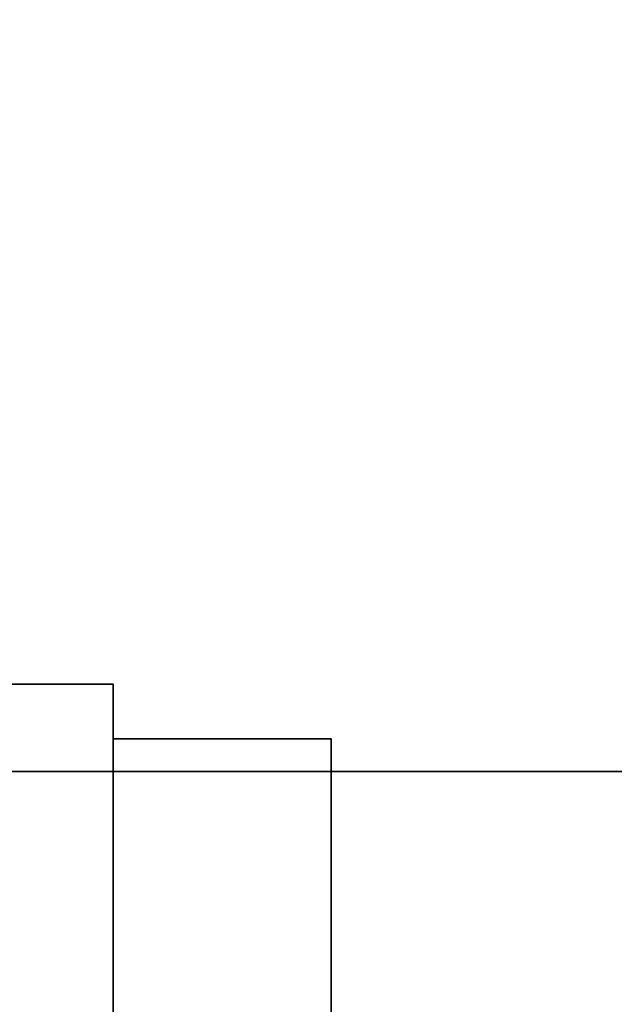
# Model space of a CAD drawing. Header units: millimetres. Extents: x -527 to 5177, y -116 to 161.
# Tile 291 of 656: x 346.64 to 352.1, y -11.44 to -2.4. Entities that reach past the tile are written whole.
import ezdxf

# ---------------------------------------------------------------- set-up
doc = ezdxf.new("R2010")
doc.units = ezdxf.units.MM
doc.layers.add('151', color=7, linetype='Continuous', true_color=0xffffff)

# ---------------------------------------------------------------- blocks, each defined once
blk = doc.blocks.new('UG_SURFACE_001')
at = {"layer": '151', "color": 252, "linetype": 'Continuous', "lineweight": 35}
for points in [[(527, -9.3, 2212.25), (527, 142.4, 2212.25), (-527, 142.4, 2212.25), (-527, -9.3, 2212.25)], [(-377, -9.3, 2062.2499), (-377, 142.4, 2062.2499), (377, 142.4, 2062.2499), (377, -9.3, 2062.2499)], [(527, -9.3, 2212.25), (-527, -9.3, 2212.25), (-377, -9.3, 2062.2499), (377, -9.3, 2062.2499)]]:
    blk.add_3dface(points, dxfattribs=at)
blk = doc.blocks.new('UG_SURFACE_037')
at = {"layer": '151', "color": 252, "linetype": 'Continuous', "lineweight": 35}
for points in [[(-380, -9.3, 2075.2499), (380, -9.3, 2075.2499), (378.5, -9.3, 2073.75), (-378.5, -9.3, 2073.75)], [(-380, -9.3, 2075.2499), (-380, -26.22, 2075.2499), (380, -26.22, 2075.2499), (380, -9.3, 2075.2499)], [(-378.5, -9.3, 2073.75), (378.5, -9.3, 2073.75), (378.5, -26.22, 2073.75), (-378.5, -26.22, 2073.75)]]:
    blk.add_3dface(points, dxfattribs=at)
blk = doc.blocks.new('UG_SURFACE_040')
at = {"layer": '151', "color": 252, "linetype": 'Continuous', "lineweight": 35}
for points in [[(347.5, -8.5, 1768.75), (346.5, -8.5, 1768.75), (346.5, -22.5, 1768.75), (347.5, -22.5, 1768.75)], [(347.5, -8.5, 1754.75), (346.5, -8.5, 1754.75), (346.5, -8.5, 1768.75), (347.5, -8.5, 1768.75)], [(347.5, -22.5, 1754.75), (346.5, -22.5, 1754.75), (346.5, -8.5, 1754.75), (347.5, -8.5, 1754.75)], [(347.5, -8.5, 1768.75), (347.5, -22.5, 1768.75), (347.5, -22, 1766.25), (347.5, -9, 1766.25)], [(347.5, -22.5, 1754.75), (347.5, -8.5, 1754.75), (347.5, -9, 1757.25), (347.5, -22, 1757.25)], [(347.5, -9, 1766.25), (347.5, -9, 1757.25), (347.5, -8.5, 1754.75), (347.5, -8.5, 1768.75)], [(347.5, -22, 1766.25), (349.5, -22, 1766.25), (349.5, -9, 1766.25), (347.5, -9, 1766.25)], [(347.5, -9, 1757.25), (349.5, -9, 1757.25), (349.5, -22, 1757.25), (347.5, -22, 1757.25)], [(347.5, -9, 1766.25), (349.5, -9, 1766.25), (349.5, -9, 1757.25), (347.5, -9, 1757.25)], [(349.5, -9, 1766.25), (349.5, -22, 1766.25), (349.5, -16.1237, 1764.6844), (349.5, -14.8763, 1764.6844)], [(349.5, -9, 1757.25), (349.5, -9, 1766.25), (349.5, -12.5164, 1762.0636), (349.5, -12.6468, 1760.8229)], [(349.5, -14.8763, 1764.6844), (349.5, -13.7366, 1764.1771), (349.5, -9, 1766.25)], [(349.5, -9, 1766.25), (349.5, -12.9019, 1763.25), (349.5, -12.5164, 1762.0636)], [(349.5, -12.6468, 1760.8229), (349.5, -13.2706, 1759.7426), (349.5, -9, 1757.25)], [(349.5, -13.7366, 1764.1771), (349.5, -12.9019, 1763.25), (349.5, -9, 1766.25)], [(349.5, -13.2706, 1759.7426), (349.5, -14.2798, 1759.0094), (349.5, -9, 1757.25)], [(349.5, -22, 1757.25), (349.5, -9, 1757.25), (349.5, -15.5, 1758.75), (349.5, -16.7202, 1759.0094)], [(349.5, -14.2798, 1759.0094), (349.5, -15.5, 1758.75), (349.5, -9, 1757.25)]]:
    blk.add_3dface(points, dxfattribs=at)
blk = doc.blocks.new('UG_SURFACE_065')
at = {"layer": '151', "color": 252, "linetype": 'Continuous', "lineweight": 35}
for points in [[(347.5, -8.5, 333.75), (346.5, -8.5, 333.75), (346.5, -22.5, 333.75), (347.5, -22.5, 333.75)], [(347.5, -8.5, 319.75), (346.5, -8.5, 319.75), (346.5, -8.5, 333.75), (347.5, -8.5, 333.75)], [(347.5, -22.5, 319.75), (346.5, -22.5, 319.75), (346.5, -8.5, 319.75), (347.5, -8.5, 319.75)], [(347.5, -8.5, 333.75), (347.5, -22.5, 333.75), (347.5, -22, 331.25), (347.5, -9, 331.25)], [(347.5, -22.5, 319.75), (347.5, -8.5, 319.75), (347.5, -9, 322.25), (347.5, -22, 322.25)], [(347.5, -9, 331.25), (347.5, -9, 322.25), (347.5, -8.5, 319.75), (347.5, -8.5, 333.75)], [(347.5, -22, 331.25), (349.5, -22, 331.25), (349.5, -9, 331.25), (347.5, -9, 331.25)], [(347.5, -9, 322.25), (349.5, -9, 322.25), (349.5, -22, 322.25), (347.5, -22, 322.25)], [(347.5, -9, 331.25), (349.5, -9, 331.25), (349.5, -9, 322.25), (347.5, -9, 322.25)], [(349.5, -9, 331.25), (349.5, -13.7366, 329.1771), (349.5, -12.9019, 328.25)], [(349.5, -9, 331.25), (349.5, -22, 331.25), (349.5, -16.1237, 329.6844), (349.5, -14.8763, 329.6844)], [(349.5, -9, 322.25), (349.5, -12.6468, 325.8229), (349.5, -13.2706, 324.7426)], [(349.5, -12.9019, 328.25), (349.5, -12.5164, 327.0636), (349.5, -9, 331.25)], [(349.5, -12.5164, 327.0636), (349.5, -12.6468, 325.8229), (349.5, -9, 322.25), (349.5, -9, 331.25)], [(349.5, -14.8763, 329.6844), (349.5, -13.7366, 329.1771), (349.5, -9, 331.25)], [(349.5, -13.2706, 324.7426), (349.5, -14.2798, 324.0094), (349.5, -9, 322.25)], [(349.5, -22, 322.25), (349.5, -9, 322.25), (349.5, -15.5, 323.75), (349.5, -16.7202, 324.0094)], [(349.5, -14.2798, 324.0094), (349.5, -15.5, 323.75), (349.5, -9, 322.25)]]:
    blk.add_3dface(points, dxfattribs=at)
blk = doc.blocks.new('UG_SURFACE_089')
at = {"layer": '151', "color": 252, "linetype": 'Continuous', "lineweight": 35}
for points in [[(347.5, -8.5, 1518.75), (346.5, -8.5, 1518.75), (346.5, -22.5, 1518.75), (347.5, -22.5, 1518.75)], [(347.5, -8.5, 1504.75), (346.5, -8.5, 1504.75), (346.5, -8.5, 1518.75), (347.5, -8.5, 1518.75)], [(347.5, -22.5, 1504.75), (346.5, -22.5, 1504.75), (346.5, -8.5, 1504.75), (347.5, -8.5, 1504.75)], [(347.5, -8.5, 1518.75), (347.5, -22.5, 1518.75), (347.5, -22, 1516.25), (347.5, -9, 1516.25)], [(347.5, -22.5, 1504.75), (347.5, -8.5, 1504.75), (347.5, -9, 1507.25), (347.5, -22, 1507.25)], [(347.5, -9, 1516.25), (347.5, -9, 1507.25), (347.5, -8.5, 1504.75), (347.5, -8.5, 1518.75)], [(347.5, -22, 1516.25), (349.5, -22, 1516.25), (349.5, -9, 1516.25), (347.5, -9, 1516.25)], [(347.5, -9, 1507.25), (349.5, -9, 1507.25), (349.5, -22, 1507.25), (347.5, -22, 1507.25)], [(347.5, -9, 1516.25), (349.5, -9, 1516.25), (349.5, -9, 1507.25), (347.5, -9, 1507.25)], [(349.5, -9, 1516.25), (349.5, -22, 1516.25), (349.5, -16.1237, 1514.6844), (349.5, -14.8763, 1514.6844)], [(349.5, -9, 1507.25), (349.5, -9, 1516.25), (349.5, -12.5164, 1512.0636), (349.5, -12.6468, 1510.8229)], [(349.5, -14.8763, 1514.6844), (349.5, -13.7366, 1514.1771), (349.5, -9, 1516.25)], [(349.5, -9, 1516.25), (349.5, -12.9019, 1513.25), (349.5, -12.5164, 1512.0636)], [(349.5, -12.6468, 1510.8229), (349.5, -13.2706, 1509.7426), (349.5, -9, 1507.25)], [(349.5, -13.7366, 1514.1771), (349.5, -12.9019, 1513.25), (349.5, -9, 1516.25)], [(349.5, -13.2706, 1509.7426), (349.5, -14.2798, 1509.0094), (349.5, -9, 1507.25)], [(349.5, -22, 1507.25), (349.5, -9, 1507.25), (349.5, -15.5, 1508.75), (349.5, -16.7202, 1509.0094)], [(349.5, -14.2798, 1509.0094), (349.5, -15.5, 1508.75), (349.5, -9, 1507.25)]]:
    blk.add_3dface(points, dxfattribs=at)

msp = doc.modelspace()

# ---------------------------------------------------------------- linework, layer by layer
at = {"layer": '151', "color": 251, "linetype": 'Continuous', "lineweight": -3, "true_color": 0x636466}
for p, q in [((346.5, -8.5, 1768.75), (347.5, -8.5, 1768.75)), ((346.5, -8.5, 1754.75), (347.5, -8.5, 1754.75)), ((346.5, -8.5, 333.75), (347.5, -8.5, 333.75)), ((346.5, -8.5, 319.75), (347.5, -8.5, 319.75)), ((346.5, -8.5, 1518.75), (347.5, -8.5, 1518.75)), ((346.5, -8.5, 1504.75), (347.5, -8.5, 1504.75)), ((347.5, -8.5, 1754.75), (347.5, -22.5, 1754.75)), ((347.5, -8.5, 1768.75), (347.5, -8.5, 1754.75)), ((347.5, -22.5, 1768.75), (347.5, -8.5, 1768.75)), ((347.5, -22.5, 333.75), (347.5, -8.5, 333.75)), ((347.5, -8.5, 319.75), (347.5, -22.5, 319.75)), ((347.5, -8.5, 333.75), (347.5, -8.5, 319.75)), ((347.5, -22.5, 1518.75), (347.5, -8.5, 1518.75)), ((347.5, -8.5, 1504.75), (347.5, -22.5, 1504.75)), ((347.5, -8.5, 1518.75), (347.5, -8.5, 1504.75)), ((347.5, -9, 1757.25), (347.5, -22, 1757.25)), ((347.5, -9, 1757.25), (349.5, -9, 1757.25)), ((347.5, -9, 1766.25), (347.5, -9, 1757.25)), ((347.5, -9, 1766.25), (349.5, -9, 1766.25)), ((347.5, -22, 1766.25), (347.5, -9, 1766.25)), ((347.5, -9, 331.25), (349.5, -9, 331.25)), ((347.5, -22, 331.25), (347.5, -9, 331.25)), ((347.5, -9, 322.25), (347.5, -22, 322.25)), ((347.5, -9, 322.25), (349.5, -9, 322.25)), ((347.5, -9, 331.25), (347.5, -9, 322.25)), ((347.5, -9, 1516.25), (347.5, -9, 1507.25)), ((347.5, -9, 1516.25), (349.5, -9, 1516.25)), ((347.5, -22, 1516.25), (347.5, -9, 1516.25)), ((347.5, -9, 1507.25), (349.5, -9, 1507.25)), ((347.5, -9, 1507.25), (347.5, -22, 1507.25)), ((349.5, -9, 1757.25), (349.5, -9, 1766.25)), ((349.5, -22, 1757.25), (349.5, -9, 1757.25)), ((349.5, -9, 1766.25), (349.5, -22, 1766.25)), ((349.5, -9, 322.25), (349.5, -9, 331.25)), ((349.5, -22, 322.25), (349.5, -9, 322.25)), ((349.5, -9, 331.25), (349.5, -22, 331.25)), ((349.5, -9, 1516.25), (349.5, -22, 1516.25)), ((349.5, -9, 1507.25), (349.5, -9, 1516.25)), ((349.5, -22, 1507.25), (349.5, -9, 1507.25)), ((-527, -9.3, 2212.25), (527, -9.3, 2212.25)), ((380, -9.3, 2075.25), (-380, -9.3, 2075.25)), ((378.5, -9.3, 2073.75), (-378.5, -9.3, 2073.75)), ((377, -9.3, 2062.25), (-377, -9.3, 2062.25))]:
    msp.add_line(p, q, dxfattribs=at)

# ---------------------------------------------------------------- block references
for name in ['UG_SURFACE_001', 'UG_SURFACE_037', 'UG_SURFACE_040', 'UG_SURFACE_065', 'UG_SURFACE_089']:
    msp.add_blockref(name, (0, 0), dxfattribs=at)

doc.saveas('drawing.dxf')
